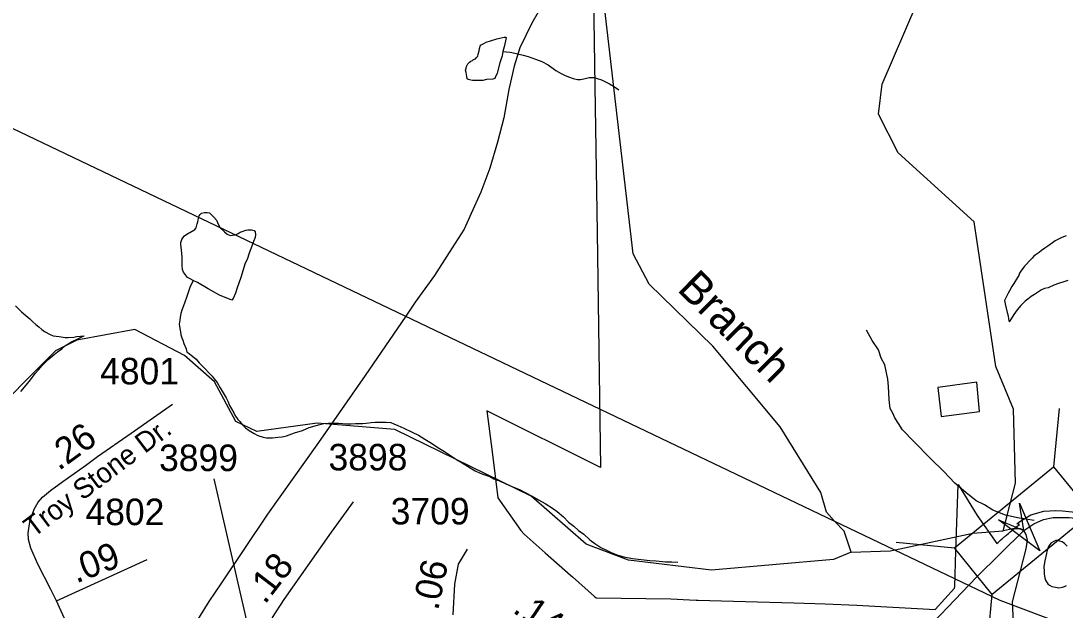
# Model space of a CAD drawing. Extents: x 2001466 to 2224147, y 644118 to 847247.
# Drawn here: x 2051817 to 2056739, y 660729 to 663505 of the extents above; entities that cross this region are included whole.
import ezdxf

# ---------------------------------------------------------------- set-up
doc = ezdxf.new("R2010")
doc.units = 0
for name, color, linetype in [('Exist Boundary Political City Limit New', 7, 'Continuous'), ('Exist Hydrographic Creek Single Shore', 7, 'Continuous'), ('Exist Hydrographic Creek Single Shore Label', 7, 'Continuous'), ('Exist Hydrographic Misc Water Feature', 7, 'Continuous'), ('Exist Railroad Mainline', 7, 'Continuous'), ('Exist Road Non-System Type 51', 7, 'Continuous'), ('Exist Road Secondary Mileage Hundredths English Label', 7, 'Continuous'), ('Exist Road Secondary Structure Standard Bridge Attributed CELL', 7, 'Continuous'), ('Exist Road Secondary Structure Standard Bridge CELL', 7, 'Continuous'), ('Exist Road Secondary Type 51 Attributed', 7, 'Continuous'), ('Exist Road Secondary Type 51 Label', 7, 'Continuous'), ('Exist Road Secondary Type 51 Number Label', 7, 'Continuous'), ('Exist Utilities Electrical Transmission Line', 7, 'Continuous'), ('Map Preparation Boundary City Limit Buffer Line', 7, 'Continuous')]:
    doc.layers.add(name, color=color, linetype=linetype)

msp = doc.modelspace()

# ---------------------------------------------------------------- linework, layer by layer
at = {"layer": 'Exist Boundary Political City Limit New'}
for points in [[(2054516.2, 663616.1), (2054522.8, 663196.8), (2054533.4, 662508.5), (2054549.2, 661399.9), (2054014.1, 661666.8), (2054039.1, 661473.8), (2054065.9, 661257.9), (2054173.9, 661103.9), (2054189, 661085.8), (2054288.4, 660998), (2054407.9, 660893.1), (2054417.6, 660884.6), (2054520.6, 660792.2), (2054528.5, 660786.8), (2054880.9, 660781.2), (2054968.9, 660777.2), (2055000, 660775.8), (2055010, 660775.9), (2055119.8, 660772.6), (2055232.5, 660769.4), (2055460.5, 660762.9), (2055608.4, 660758), (2055757.8, 660752.6), (2056126.9, 660732.1), (2056218.5, 660832.4), (2056218.8, 660840.1), (2056224.6, 661006.3), (2056231.1, 661185.9), (2056235.9, 661321), (2056324.8, 661175.1), (2056418.2, 661042.8), (2056421.9, 661046.2), (2056427, 661050.9), (2056431.8, 661055.3), (2056436.6, 661059.7), (2056444, 661066.3), (2056450, 661071.6), (2056453.1, 661074.2), (2056457.6, 661078.2), (2056462.5, 661082.4), (2056466, 661085.3), (2056471.8, 661090.1), (2056475.6, 661093.3), (2056481, 661097.8), (2056486.8, 661102.5), (2056490.6, 661105.6)], [(2056336.2, 661663.6), (2056323.6, 661801.9), (2056139.9, 661776.7), (2056155, 661640.9), (2056336.2, 661663.6)], [(2056490.6, 661105.6), (2056497.4, 661110.9), (2056502.4, 661114.9), (2056507.1, 661118.6), (2056513.5, 661123.5), (2056518.8, 661127.4), (2056525.1, 661132.2), (2056512.4, 661135), (2056525.8, 661145.4), (2056577.6, 661176.9), (2056639.5, 661194.8), (2056695.5, 661197.7), (2056726.5, 661196), (2056833.4, 661185)]]:
    msp.add_lwpolyline(points, dxfattribs=at)
at = {"layer": 'Exist Hydrographic Creek Single Shore'}
for points in [[(2055653.1, 661148.2), (2055614.1, 661190.6), (2055588.1, 661283), (2055396.2, 661591.9), (2055079.1, 661972.5), (2054779.1, 662263.9), (2054703.1, 662406.6), (2054568.2, 663570.7), (2054426.3, 663905), (2054217.3, 664214.3), (2054025.2, 664411.9), (2054016.2, 664513.7), (2053949.3, 664721.8), (2053882.3, 664828.1), (2053415.3, 665169), (2053315.3, 665276), (2053273.2, 665427.7)], [(2055731.2, 661001.1), (2055647.1, 660966.8), (2055073.2, 660916.1), (2054681.1, 660963.4), (2054481.2, 661039.7), (2054222.2, 661264.7), (2053580.2, 661579.6), (2053213.2, 661610), (2052930.2, 661569.8), (2052830.1, 661617.8), (2052730.3, 661803.5), (2052588.2, 661927.8), (2052354.2, 662050.7), (2052080.3, 662000.5), (2051980.2, 661950.1), (2051630.2, 661599.5)], [(2055731.2, 661001.1), (2055697.2, 661100.3), (2055653.1, 661148.2)], [(2055937.8, 661012.4), (2056305.1, 661091.2), (2056447, 661101.5)], [(2056491.3, 660767.9), (2056556.3, 661017.5), (2056562.1, 661057.9), (2056556.3, 661085), (2056545.2, 661103.3), (2056528.4, 661112.1), (2056493.2, 661111.4), (2056447, 661101.5)], [(2055731.2, 661001.1), (2055914.1, 661007.3), (2055937.8, 661012.4)], [(2056889.6, 660304.2), (2056849.2, 660292.8), (2056682, 660286.3), (2056607.2, 660310.8), (2056507.1, 660444.1), (2056491.3, 660767.9)]]:
    msp.add_lwpolyline(points, dxfattribs=at)
at = {"layer": 'Exist Hydrographic Misc Water Feature'}
msp.add_line((2056447, 661101.5), (2056465.9, 661174.5), dxfattribs=at)
for points in [[(2056320.3, 662495.8), (2056311.1, 662557.6), (2055952.3, 662883.1), (2055860.2, 663065.4), (2055877.2, 663206.2), (2056042.3, 663590), (2056083.3, 664458.6), (2056041.2, 664541.5), (2055841.3, 664716.2), (2055714.9, 664790.7)], [(2054089.1, 663360.7), (2054085.3, 663340.7), (2054075.4, 663306.7), (2054061.5, 663258.6), (2054053.5, 663238.7), (2054051.4, 663232.7), (2054041.4, 663230.7), (2054011.4, 663228.6), (2053995.4, 663224.5), (2053967.3, 663224.5), (2053945.4, 663224.5), (2053931.5, 663226.5), (2053925.5, 663228.4), (2053921.4, 663232.4), (2053919.4, 663242.4), (2053917.5, 663252.4), (2053915.5, 663262.4), (2053913.4, 663272.4), (2053915.5, 663282.4), (2053917.3, 663290.4), (2053923.3, 663302.4), (2053931.3, 663310.4), (2053937.4, 663314.4), (2053945.4, 663318.5), (2053951.4, 663322.5), (2053959.4, 663326.5), (2053965.3, 663332.5), (2053971.2, 663338.5), (2053973.3, 663348.5), (2053977.2, 663364.5), (2053979.2, 663374.6), (2053983.1, 663390.5), (2053999.1, 663398.5), (2054011.2, 663404.5), (2054031.1, 663410.6), (2054061.1, 663420.6), (2054081.2, 663424.6), (2054095.1, 663428.7), (2054101, 663428.7), (2054105.1, 663426.7), (2054101, 663410.7), (2054095.3, 663382.7), (2054089.1, 663360.7)], [(2054089.1, 663360.7), (2054123.2, 663356.8), (2054145.1, 663352.9), (2054185.1, 663342.9), (2054209.1, 663336.9), (2054243.1, 663325), (2054273.3, 663313), (2054303.2, 663297.1), (2054339.3, 663271.2), (2054363.3, 663257.2), (2054383.4, 663247.3), (2054403.3, 663239.4), (2054421.3, 663233.4), (2054441.4, 663229.4), (2054455.4, 663229.4), (2054471.4, 663231.5), (2054495.4, 663237.5), (2054517.3, 663237.5), (2054533.3, 663233.5), (2054553.4, 663227.6), (2054569.4, 663219.7), (2054591.5, 663207.7), (2054611.4, 663197.7), (2054635.4, 663179.8)], [(2052629.4, 662282.2), (2052615.4, 662290.1), (2052603.3, 662296.1), (2052597.4, 662302.1), (2052583.5, 662320.1), (2052579.4, 662334.1), (2052577.3, 662352.1), (2052577.3, 662374.1), (2052577.3, 662390), (2052575.3, 662410), (2052571.1, 662452.1), (2052571.1, 662460.1), (2052575.3, 662474.1), (2052581, 662482.1), (2052589, 662492.1), (2052599, 662500.1), (2052607, 662504.1), (2052613, 662508.1), (2052633.1, 662518.1), (2052637, 662522.1), (2052643.1, 662530.2), (2052648.9, 662548.2), (2052650.9, 662558.2), (2052653, 662568.2), (2052656.9, 662586.2), (2052663, 662592.2), (2052669, 662598.2), (2052682.9, 662602.2), (2052694.8, 662602.2), (2052706.9, 662600.2), (2052714.9, 662592.2), (2052727, 662580.3), (2052738.9, 662566.3), (2052748.9, 662544.4), (2052756.9, 662530.4), (2052777, 662510.5), (2052789.1, 662500.4), (2052803.1, 662494.4), (2052815.2, 662494.5), (2052829.1, 662496.5), (2052841, 662502.6), (2052851, 662508.6), (2052861.1, 662512.6), (2052876.9, 662518.6), (2052886.9, 662520.6), (2052897, 662520.6), (2052905, 662520.6), (2052916.9, 662516.7), (2052921, 662510.7), (2052923, 662498.7), (2052921, 662484.7), (2052913, 662464.7), (2052905.2, 662442.7), (2052893.3, 662410.7), (2052883.2, 662380.6), (2052875.2, 662362.6), (2052853.5, 662296.5), (2052837.5, 662246.6), (2052829.5, 662222.6), (2052817.6, 662196.6), (2052811.5, 662188.6), (2052753.6, 662212.4), (2052699.5, 662242.3), (2052649.5, 662272.2), (2052629.4, 662282.2)], [(2056465.9, 661174.5), (2056505.1, 661326.6), (2056496.1, 661674.6), (2056412.2, 661876.4), (2056320.3, 662495.8)], [(2056744.4, 662491.9), (2056724.3, 662483.9), (2056692.3, 662467.8), (2056680.2, 662459.7), (2056658.5, 662443.7), (2056644.3, 662433.7), (2056628.3, 662423.7), (2056616.4, 662413.7), (2056598.4, 662401.6), (2056592.6, 662395.6), (2056584.4, 662387.6), (2056572.5, 662375.5), (2056554.5, 662355.5), (2056548.5, 662349.6), (2056530.7, 662325.5), (2056524.6, 662315.5), (2056520.7, 662305.5), (2056514.7, 662295.5), (2056496.9, 662267.5), (2056488.9, 662253.4), (2056476.8, 662233.4), (2056470.8, 662221.4), (2056453, 662187.4)], [(2052629.4, 662282.2), (2052613.6, 662248.2), (2052597.6, 662202.1), (2052589.6, 662180.1), (2052583.7, 662162.1), (2052575.7, 662142.1), (2052571.8, 662126.1), (2052567.9, 662108.1), (2052565.8, 662094.1), (2052563.8, 662076.1), (2052566, 662056.1), (2052569.9, 662040.1), (2052572, 662026.1), (2052575.9, 662012.1), (2052580, 662000.1), (2052586.1, 661984.2), (2052596, 661960.2), (2052600.1, 661944.2), (2052606, 661940.2)], [(2056752.6, 662281.9), (2056732.7, 662275.9), (2056708.7, 662267.8), (2056686.7, 662259.8), (2056658.9, 662247.7), (2056642.9, 662243.7), (2056628.7, 662237.7), (2056594.7, 662215.7), (2056578.7, 662205.6), (2056562.9, 662193.6), (2056550.8, 662183.5), (2056530.9, 662163.5), (2056512.9, 662143.5), (2056497.1, 662121.5), (2056485, 662101.5), (2056474.9, 662087.4)], [(2056453, 662187.4), (2056456.9, 662171.4), (2056461, 662151.4), (2056466.9, 662131.4), (2056471, 662115.4), (2056473.1, 662099.4), (2056474.9, 662087.4)], [(2051791.7, 662162.6), (2051819.8, 662134.7), (2051839.9, 662116.7), (2051860, 662100.8), (2051874, 662086.8), (2051888.1, 662074.9), (2051902.1, 662062.8), (2051916, 662050.8), (2051928.1, 662040.9), (2051956, 662027), (2051970.1, 662021), (2051998, 662017.1), (2052026.1, 662013.1), (2052040.1, 662013.1), (2052066.1, 662015.2), (2052080, 662017.2), (2052116.1, 662021.3)], [(2051816.6, 661758.7), (2051842.6, 661788.8), (2051862.5, 661812.9), (2051884.4, 661842.9), (2051900.4, 661860.9), (2051918.3, 661880.9), (2051946.4, 661909), (2051974.2, 661933), (2051990.2, 661945), (2052010.1, 661959.1), (2052028.2, 661975.1), (2052056.1, 661993.2), (2052086, 662007.2), (2052102, 662015.2), (2052116.1, 662021.3)], [(2052606, 661940.2), (2052626.1, 661924.3), (2052644.1, 661910.2), (2052658.1, 661894.3), (2052676.1, 661874.4), (2052688.2, 661864.4), (2052702.4, 661848.4), (2052718.4, 661830.5), (2052728.2, 661818.5), (2052742.4, 661800.5), (2052756.5, 661776.5), (2052770.5, 661752.6), (2052784.4, 661728.6), (2052792.6, 661712.6), (2052800.6, 661692.6), (2052810.4, 661676.6), (2052820.5, 661658.6), (2052826.4, 661646.7), (2052840.6, 661626.7), (2052848.6, 661616.7), (2052860.7, 661602.8), (2052876.7, 661586.8), (2052892.7, 661574.8), (2052916.9, 661560.9), (2052934.7, 661550.9), (2052958.7, 661542.9), (2052974.7, 661540.9), (2053002.8, 661541), (2053028.8, 661543.1), (2053048.7, 661545.1), (2053068.8, 661549.1), (2053106.7, 661563.2), (2053144.7, 661575.3), (2053176.7, 661589.3), (2053204.8, 661597.4), (2053220.8, 661601.5), (2053244.5, 661607.5), (2053266.5, 661609.5), (2053286.6, 661609.5), (2053314.5, 661609.6), (2053332.5, 661607.6), (2053352.6, 661605.6), (2053374.5, 661605.7), (2053394.4, 661607.8), (2053412.5, 661607.8), (2053428.5, 661607.8), (2053444.5, 661609.8), (2053468.5, 661611.9), (2053486.5, 661613.9), (2053504.5, 661614), (2053522.6, 661614), (2053538.6, 661614), (2053560.5, 661612.1), (2053574.5, 661606.1), (2053594.6, 661598.1), (2053622.5, 661586.1), (2053662.4, 661566.3), (2053690.7, 661552.4), (2053720.7, 661534.4), (2053752.7, 661514.5), (2053782.6, 661494.5), (2053814.6, 661476.6), (2053842.7, 661456.6), (2053870.8, 661438.7), (2053896.8, 661422.7), (2053934.7, 661398.8), (2053958.9, 661384.8), (2053978.8, 661374.9), (2053998.9, 661366.9), (2054022.9, 661359), (2054044.9, 661347.1), (2054073, 661337.1), (2054102.9, 661323.2), (2054131, 661311.2), (2054167.1, 661297.3), (2054195, 661283.3), (2054226.9, 661265.3), (2054257.1, 661247.4), (2054289.1, 661231.5), (2054327.2, 661205.6), (2054345.1, 661193.6), (2054375.2, 661167.7), (2054399.2, 661143.7), (2054423.2, 661123.8), (2054445.3, 661103.8), (2054471.2, 661085.9), (2054499.5, 661059.9), (2054523.4, 661042), (2054551.3, 661024), (2054581.5, 661010.1), (2054603.4, 660998.1), (2054631.3, 660988.2), (2054659.6, 660980.3), (2054699.6, 660972.3), (2054741.4, 660966.4), (2054781.4, 660962.5), (2054811.5, 660960.6), (2054855.4, 660956.6), (2054885.6, 660956.7), (2054913.5, 660954.7)], [(2056749.1, 661030.1), (2056736.8, 661042.1), (2056724.9, 661050.1), (2056714.8, 661054.1), (2056702.9, 661056), (2056695, 661056), (2056688.8, 661054), (2056682.9, 661050), (2056672.8, 661044), (2056668.9, 661040), (2056663, 661032), (2056659.1, 661024), (2056652.9, 661004), (2056651.1, 660996), (2056643.1, 660960)], [(2056643.1, 660960), (2056641, 660944), (2056639.2, 660932), (2056641, 660912), (2056641.2, 660898), (2056643.3, 660880), (2056647.2, 660870), (2056651.3, 660862.1), (2056657.2, 660852.1), (2056665.2, 660846.1), (2056677.3, 660840.1), (2056693.3, 660836.1), (2056709.3, 660834.1), (2056727.1, 660836.2), (2056737.2, 660840.2), (2056745.2, 660844.2)]]:
    msp.add_lwpolyline(points, dxfattribs=at)
at = {"layer": 'Exist Railroad Mainline'}
for points in [[(2054285.4, 663597.7), (2054225.5, 663493.7), (2054169.7, 663377.4), (2054141.7, 663291.4), (2054117.7, 663181.5), (2054093.8, 663047.4), (2054063.9, 662933.4), (2054028, 662811.3), (2053986, 662697.2), (2053940, 662597.1), (2053906.1, 662523.2), (2053836.3, 662413), (2053766.3, 662305), (2053676.3, 662178.9), (2053631.2, 662113), (2053611.4, 662084.1)], [(2053611.4, 662084.1), (2053440.7, 661834.6), (2053220.9, 661518.3), (2052979, 661180), (2052763.2, 660857.8), (2052703.2, 660769.8), (2052641.4, 660669.7), (2052613.4, 660613.6), (2052585.5, 660555.6), (2052559.4, 660495.5), (2052537.5, 660431.6), (2052521.6, 660367.5), (2052509.6, 660289.5), (2052497.7, 660215.4), (2052489.8, 660139.3), (2052483.8, 660043.5), (2052475.4, 659820.7)]]:
    msp.add_lwpolyline(points, dxfattribs=at)
at = {"layer": 'Exist Road Non-System Type 51'}
for points in [[(2056465.9, 661174.5), (2056458.7, 661176.2), (2056399.2, 661199.4), (2056359.7, 661224.2), (2056320, 661243), (2056270.8, 661282), (2056219.8, 661327), (2056166.9, 661382.1), (2056104.1, 661443.4), (2056025.7, 661523), (2055972.9, 661578), (2055953.5, 661608.4), (2055936, 661634.8), (2055926.5, 661657), (2055914.9, 661679.2), (2055909.8, 661721.3), (2055907, 661781.4), (2055903.7, 661817.4), (2055889.1, 661883.7), (2055871.7, 661916.1), (2055860.5, 661954.3), (2055829.4, 661998.9), (2055802.4, 662047.5)], [(2056593.2, 661150), (2056514.4, 661163), (2056465.9, 661174.5)]]:
    msp.add_lwpolyline(points, dxfattribs=at)
at = {"layer": 'Exist Road Secondary Structure Standard Bridge Attributed CELL'}
msp.add_lwpolyline([(2056525, 661231.7), (2056620.3, 661007.3), (2056425.5, 661154), (2056545.2, 661103.3)], close=True, dxfattribs=at)
at = {"layer": 'Exist Road Secondary Structure Standard Bridge CELL'}
for p, q in [((2056685.7, 661403.3), (2056713, 661678)), ((2055942.7, 661048.6), (2056217.3, 661021.3)), ((2056368.9, 660528.3), (2056396.2, 660802.9))]:
    msp.add_line(p, q, dxfattribs=at)
msp.add_lwpolyline([(2056217.3, 661021.3), (2056684.9, 661404.3), (2056863.8, 661185.9), (2056396.2, 660802.9)], close=True, dxfattribs=at)
at = {"layer": 'Exist Road Secondary Type 51 Attributed'}
msp.add_line((2051984.4, 660771.8), (2052412.3, 660967.6), dxfattribs=at)
for points in [[(2056545.2, 661103.3), (2056592.1, 661135.6), (2056637.5, 661156.1), (2056683, 661164.2), (2056759.2, 661164.2), (2056872.5, 661151.7), (2057016.6, 661122.1), (2057093.7, 661124.2), (2057196.1, 661149.6), (2057291.1, 661187.6), (2057387.1, 661234.1), (2057431.5, 661274.2), (2057483.2, 661345), (2057582.9, 661507.7), (2057662.1, 661607), (2057743.4, 661686.2), (2057820.4, 661741.1), (2058074.3, 661826.7), (2058421.6, 661932.3), (2058539.3, 661954.5), (2058631.1, 661966.1), (2058793.7, 661959.8), (2058994.2, 661931.3), (2059166.2, 661899.6)], [(2051984.4, 660771.8), (2051958.1, 660825.6), (2051897.2, 660944.4), (2051864.7, 661020.7), (2051853.4, 661061.7), (2051852, 661091.4), (2051855.8, 661124.6), (2051860.8, 661151), (2051880.3, 661204.5), (2051898.5, 661236.4), (2051919.9, 661260.2), (2051956.3, 661291.6), (2052015.5, 661335.3), (2052121.6, 661410.1), (2052177.7, 661451.7), (2052336.9, 661562), (2052531.8, 661698.3)], [(2053064.6, 660418.6), (2053013.4, 660489.4), (2052993.4, 660540.1), (2052990.2, 660636.2), (2053003.9, 660694.3), (2053057.8, 660777.8), (2053281, 661095.7), (2053384.5, 661239.4)], [(2055439.6, 660176.7), (2055645.5, 660288.7), (2055828.6, 660403.8), (2055916.2, 660469.3), (2056014.4, 660562.3), (2056323.2, 660885.7), (2056545.2, 661103.3)], [(2053855.3, 660705.9), (2053862.6, 660850.7), (2053880.1, 660944.7), (2053922.3, 661015.4)], [(2052092.2, 660367.1), (2052088.4, 660437.1), (2052084.1, 660498.6), (2052075.6, 660555.8), (2052069, 660579.2), (2052059.9, 660603.7), (2052037.4, 660657.6), (2051984.4, 660771.8)]]:
    msp.add_lwpolyline(points, dxfattribs=at)
at = {"layer": 'Exist Road Secondary Type 51 Number Label'}
msp.add_line((2052928.2, 660481.4), (2052728.2, 661346.5), dxfattribs=at)
at = {"layer": 'Exist Utilities Electrical Transmission Line'}
msp.add_lwpolyline([(2063583.7, 657590.1), (2059873.3, 658420.5), (2058009.5, 660180.5), (2056432.8, 660774), (2050997.3, 663369.7), (2049560.3, 664054.6)], dxfattribs=at)
at = {"layer": 'Map Preparation Boundary City Limit Buffer Line'}
for points in [[(2054516.2, 663616.1), (2054522.8, 663196.8), (2054533.4, 662508.5), (2054549.2, 661399.9), (2054014.1, 661666.8), (2054039.1, 661473.8), (2054065.9, 661257.9), (2054173.9, 661103.9), (2054189, 661085.8), (2054288.4, 660998), (2054407.9, 660893.1), (2054417.6, 660884.6), (2054520.6, 660792.2), (2054528.5, 660786.8), (2054880.9, 660781.2), (2054968.9, 660777.2), (2055000, 660775.8), (2055010, 660775.9), (2055119.8, 660772.6), (2055232.5, 660769.4), (2055460.5, 660762.9), (2055608.4, 660758), (2055757.8, 660752.6), (2056126.9, 660732.1), (2056218.5, 660832.4), (2056218.8, 660840.1), (2056224.6, 661006.3), (2056231.1, 661185.9), (2056235.9, 661321), (2056324.8, 661175.1), (2056418.2, 661042.8), (2056421.9, 661046.2), (2056427, 661050.9), (2056431.8, 661055.3), (2056436.6, 661059.7), (2056444, 661066.3), (2056450, 661071.6), (2056453.1, 661074.2), (2056457.6, 661078.2), (2056462.5, 661082.4), (2056466, 661085.3), (2056471.8, 661090.1), (2056475.6, 661093.3), (2056481, 661097.8), (2056486.8, 661102.5), (2056490.6, 661105.6)], [(2056336.2, 661663.6), (2056323.6, 661801.9), (2056139.9, 661776.7), (2056155, 661640.9), (2056336.2, 661663.6)], [(2056490.6, 661105.6), (2056497.4, 661110.9), (2056502.4, 661114.9), (2056507.1, 661118.6), (2056513.5, 661123.5), (2056518.8, 661127.4), (2056525.1, 661132.2), (2056512.4, 661135), (2056525.8, 661145.4), (2056577.6, 661176.9), (2056639.5, 661194.8), (2056695.5, 661197.7), (2056726.5, 661196), (2056833.4, 661185)]]:
    msp.add_lwpolyline(points, dxfattribs=at)

# ---------------------------------------------------------------- texts
at = {"layer": 'Exist Hydrographic Creek Single Shore Label'}
msp.add_text('Branch', height=150, rotation=315.207, dxfattribs=at).set_placement((2054905.7, 662236.7))
at = {"layer": 'Exist Road Secondary Mileage Hundredths English Label'}
for s, rotation, p in [('.26', 35.8801, (2051996.2, 661382.7)), ('.09', 20.9996, (2052078.1, 660853.8)), ('.18', 52.5934, (2052967.7, 660751.7)), ('.06', 77.909, (2053783.5, 660723.4)), ('.14', 325.8766, (2054130.3, 660720.9))]:
    msp.add_text(s, height=125, rotation=rotation, dxfattribs=at).set_placement(p)
at = {"layer": 'Exist Road Secondary Type 51 Label'}
msp.add_text('Troy Stone Dr.', height=95, rotation=37.0347, dxfattribs=at).set_placement((2051876.9, 661068.1))
at = {"layer": 'Exist Road Secondary Type 51 Number Label'}
for s, p in [('4801', (2052190.7, 661792.1)), ('3899', (2052468.7, 661383.7)), ('3898', (2053267.3, 661386.8)), ('4802', (2052121.8, 661128.8)), ('3709', (2053560.5, 661132.2))]:
    msp.add_text(s, height=125, dxfattribs=at).set_placement(p)

doc.saveas('drawing.dxf')
